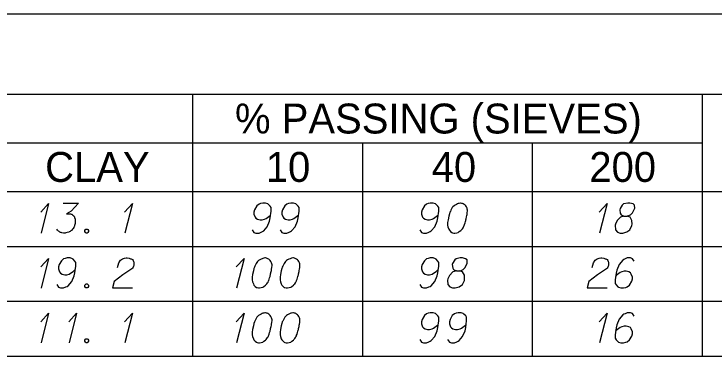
# Model space of a CAD drawing. Extents: x 2074207 to 2076812, y 516372 to 523312.
# Drawn here: x 2076621.5 to 2076733.8, y 520977.8 to 521032.7 of the extents above; entities that cross this region are included whole.
import ezdxf

# ---------------------------------------------------------------- set-up
doc = ezdxf.new("R2010")
doc.units = 0
for name, color, linetype in [('Prop DirtTable_ Soil Test Results - Outline (Major)', 7, 'Continuous'), ('Prop DirtTable_ Soil Test Results - Outline (Minor)', 7, 'Continuous'), ('Prop DirtTable_ Soil Test Results - Tx (Header - Small)', 7, 'Continuous'), ('Prop DirtTable_ Soil Test Results - Tx (Sample Data)', 7, 'Continuous')]:
    doc.layers.add(name, color=color, linetype=linetype)

msp = doc.modelspace()

# ---------------------------------------------------------------- linework, layer by layer
at = {"layer": 'Prop DirtTable_ Soil Test Results - Outline (Major)'}
for p, q in [((2076260.61, 521032.69), (2076811.9, 521032.69)), ((2076260.61, 521004.2), (2076811.9, 521004.2)), ((2076260.61, 521004.2), (2076811.9, 521004.2)), ((2076260.61, 520977.8), (2076811.9, 520977.8))]:
    msp.add_line(p, q, dxfattribs=at)
at = {"layer": 'Prop DirtTable_ Soil Test Results - Outline (Minor)'}
for p, q in [((2076260.61, 521019.8), (2076811.9, 521019.8)), ((2076650.15, 521019.8), (2076650.15, 520995.4)), ((2076731.93, 521019.8), (2076731.93, 520995.4)), ((2076526.07, 521012), (2076731.93, 521012)), ((2076677.41, 521012), (2076677.41, 520995.4)), ((2076704.67, 521012), (2076704.67, 520995.4)), ((2076260.61, 520995.4), (2076811.9, 520995.4)), ((2076260.61, 520995.4), (2076811.9, 520995.4)), ((2076650.15, 520995.4), (2076650.15, 520986.6)), ((2076677.41, 520995.4), (2076677.41, 520986.6)), ((2076704.67, 520995.4), (2076704.67, 520986.6)), ((2076731.93, 520995.4), (2076731.93, 520986.6)), ((2076260.61, 520986.6), (2076811.9, 520986.6)), ((2076260.61, 520986.6), (2076811.9, 520986.6)), ((2076650.15, 520986.6), (2076650.15, 520977.8)), ((2076677.41, 520986.6), (2076677.41, 520977.8)), ((2076704.67, 520986.6), (2076704.67, 520977.8)), ((2076731.93, 520986.6), (2076731.93, 520977.8)), ((2076260.61, 520977.8), (2076811.9, 520977.8))]:
    msp.add_line(p, q, dxfattribs=at)
at = {"layer": 'Prop DirtTable_ Soil Test Results - Tx (Sample Data)'}
for points in [[(2076625.81, 521000.89), (2076627.08, 521002.25), (2076625.88, 520997.49)], [(2076629.4, 521002.33), (2076631.87, 521002.33), (2076630.71, 521001.04), (2076629.93, 521000.63), (2076630.57, 521000.63), (2076630.71, 521000.59), (2076630.78, 521000.55), (2076630.85, 521000.52), (2076630.92, 521000.48), (2076631.06, 521000.36), (2076631.13, 521000.25), (2076631.2, 521000.14), (2076631.24, 521000.02), (2076631.31, 520999.76), (2076631.34, 520999.53), (2076631.34, 520999.42), (2076631.34, 520999.27), (2076631.31, 520999.04), (2076631.27, 520998.89), (2076631.24, 520998.74), (2076631.2, 520998.63), (2076631.17, 520998.55), (2076631.13, 520998.47), (2076631.1, 520998.4), (2076631.03, 520998.29), (2076630.92, 520998.13), (2076630.82, 520998.02), (2076630.75, 520997.95), (2076630.64, 520997.87), (2076630.53, 520997.79), (2076630.39, 520997.72), (2076630.32, 520997.68), (2076630.07, 520997.61), (2076629.86, 520997.57), (2076629.72, 520997.53), (2076629.48, 520997.53), (2076629.19, 520997.57), (2076629.09, 520997.61), (2076628.98, 520997.64), (2076628.88, 520997.68), (2076628.77, 520997.76), (2076628.66, 520997.83), (2076628.49, 520997.98), (2076628.38, 520998.13)], [(2076639.25, 521000.89), (2076640.52, 521002.25), (2076639.32, 520997.49)], [(2076659.74, 520998.06), (2076660.02, 520997.64), (2076660.34, 520997.53), (2076660.84, 520997.53), (2076661.19, 520997.68), (2076661.4, 520997.76), (2076661.58, 520997.87), (2076662.14, 520998.55), (2076662.53, 520999.46), (2076662.63, 520999.95), (2076662.78, 521001.04), (2076662.78, 521001.61), (2076662.63, 521001.84), (2076662.35, 521002.14), (2076662.25, 521002.22), (2076661.89, 521002.33), (2076661.43, 521002.33), (2076661.08, 521002.25), (2076660.84, 521002.18), (2076660.48, 521001.88), (2076660.13, 521001.27), (2076660.02, 521000.89), (2076660.02, 521000.59), (2076660.2, 521000.1), (2076660.34, 520999.91), (2076660.59, 520999.76), (2076661.01, 520999.65), (2076661.33, 520999.65), (2076661.72, 520999.76), (2076661.96, 520999.87), (2076662.39, 521000.18), (2076662.6, 521000.36), (2076662.7, 521000.48)], [(2076664.22, 520998.06), (2076664.5, 520997.64), (2076664.82, 520997.53), (2076665.32, 520997.53), (2076665.67, 520997.68), (2076665.88, 520997.76), (2076666.06, 520997.87), (2076666.62, 520998.55), (2076667.01, 520999.46), (2076667.11, 520999.95), (2076667.26, 521001.04), (2076667.26, 521001.61), (2076667.11, 521001.84), (2076666.83, 521002.14), (2076666.73, 521002.22), (2076666.37, 521002.33), (2076665.91, 521002.33), (2076665.56, 521002.25), (2076665.32, 521002.18), (2076664.96, 521001.88), (2076664.61, 521001.27), (2076664.5, 521000.89), (2076664.5, 521000.59), (2076664.68, 521000.1), (2076664.82, 520999.91), (2076665.07, 520999.76), (2076665.49, 520999.65), (2076665.81, 520999.65), (2076666.2, 520999.76), (2076666.44, 520999.87), (2076666.87, 521000.18), (2076667.08, 521000.36), (2076667.18, 521000.48)], [(2076686.62, 520998.06), (2076686.9, 520997.64), (2076687.22, 520997.53), (2076687.72, 520997.53), (2076688.07, 520997.68), (2076688.28, 520997.76), (2076688.46, 520997.87), (2076689.02, 520998.55), (2076689.41, 520999.46), (2076689.51, 520999.95), (2076689.66, 521001.04), (2076689.66, 521001.61), (2076689.51, 521001.84), (2076689.23, 521002.14), (2076689.13, 521002.22), (2076688.77, 521002.33), (2076688.31, 521002.33), (2076687.96, 521002.25), (2076687.72, 521002.18), (2076687.36, 521001.88), (2076687.01, 521001.27), (2076686.9, 521000.89), (2076686.9, 521000.59), (2076687.08, 521000.1), (2076687.22, 520999.91), (2076687.47, 520999.76), (2076687.89, 520999.65), (2076688.21, 520999.65), (2076688.6, 520999.76), (2076688.84, 520999.87), (2076689.27, 521000.18), (2076689.48, 521000.36), (2076689.58, 521000.48)], [(2076693.22, 521002.33), (2076693.15, 521002.33), (2076692.94, 521002.29), (2076692.79, 521002.25), (2076692.69, 521002.22), (2076692.51, 521002.14), (2076692.3, 521002.03), (2076692.12, 521001.91), (2076691.95, 521001.76), (2076691.84, 521001.61), (2076691.74, 521001.42), (2076691.63, 521001.23), (2076691.53, 521001.01), (2076691.45, 521000.86), (2076691.38, 521000.63), (2076691.28, 521000.25), (2076691.17, 520999.68), (2076691.1, 520999.23), (2076691.1, 520998.82), (2076691.14, 520998.51), (2076691.28, 520998.17), (2076691.38, 520997.98), (2076691.56, 520997.76), (2076691.77, 520997.61), (2076691.88, 520997.57), (2076692.09, 520997.53), (2076692.27, 520997.53), (2076692.55, 520997.57), (2076692.79, 520997.64), (2076692.97, 520997.76), (2076693.22, 520997.95), (2076693.32, 520998.06), (2076693.47, 520998.21), (2076693.57, 520998.36), (2076693.64, 520998.47), (2076693.71, 520998.66), (2076693.75, 520998.74), (2076693.82, 520998.93), (2076693.89, 520999.16), (2076693.96, 520999.38), (2076693.99, 520999.53), (2076694.03, 520999.65), (2076694.06, 520999.8), (2076694.14, 521000.14), (2076694.17, 521000.33), (2076694.21, 521000.52), (2076694.24, 521000.78), (2076694.28, 521001.12), (2076694.28, 521001.23), (2076694.24, 521001.39), (2076694.21, 521001.54), (2076694.1, 521001.76), (2076693.99, 521001.91), (2076693.89, 521002.03), (2076693.75, 521002.14), (2076693.61, 521002.22), (2076693.5, 521002.25), (2076693.39, 521002.29), (2076693.22, 521002.33)], [(2076715.41, 521000.89), (2076716.68, 521002.25), (2076715.48, 520997.49)], [(2076719.39, 521000.25), (2076719.89, 521000.25), (2076720.03, 521000.29), (2076720.45, 521000.48), (2076720.77, 521000.78), (2076721.12, 521001.5), (2076721.09, 521002.03), (2076720.84, 521002.22), (2076720.35, 521002.33), (2076719.99, 521002.33), (2076719.32, 521002.22), (2076719.11, 521002.03), (2076718.76, 521001.46), (2076718.72, 521001.27), (2076718.79, 521000.7), (2076718.93, 521000.48), (2076719.39, 521000.25), (2076718.83, 521000.1), (2076718.3, 520999.53), (2076718.02, 520998.97), (2076717.98, 520998.78), (2076718.02, 520998.06), (2076718.33, 520997.68), (2076718.76, 520997.53), (2076719.18, 520997.53), (2076719.85, 520997.72), (2076720.35, 520998.06), (2076720.66, 520998.74), (2076720.7, 520998.97), (2076720.66, 520999.57), (2076720.38, 521000.1), (2076719.89, 521000.25)], [(2076633.07, 520998.17), (2076633.25, 520998.17), (2076633.36, 520998.1), (2076633.46, 520997.95), (2076633.46, 520997.76), (2076633.36, 520997.61), (2076633.25, 520997.53), (2076633.07, 520997.53), (2076632.97, 520997.61), (2076632.86, 520997.76), (2076632.86, 520997.95), (2076632.97, 520998.1), (2076633.07, 520998.17)], [(2076625.81, 520992.09), (2076627.08, 520993.45), (2076625.88, 520988.69)], [(2076628.38, 520989.26), (2076628.66, 520988.84), (2076628.98, 520988.73), (2076629.48, 520988.73), (2076629.83, 520988.88), (2076630.04, 520988.96), (2076630.22, 520989.07), (2076630.78, 520989.75), (2076631.17, 520990.66), (2076631.27, 520991.15), (2076631.42, 520992.24), (2076631.42, 520992.81), (2076631.27, 520993.04), (2076630.99, 520993.34), (2076630.89, 520993.42), (2076630.53, 520993.53), (2076630.07, 520993.53), (2076629.72, 520993.45), (2076629.48, 520993.38), (2076629.12, 520993.08), (2076628.77, 520992.47), (2076628.66, 520992.09), (2076628.66, 520991.79), (2076628.84, 520991.3), (2076628.98, 520991.11), (2076629.23, 520990.96), (2076629.65, 520990.85), (2076629.97, 520990.85), (2076630.36, 520990.96), (2076630.6, 520991.07), (2076631.03, 520991.38), (2076631.24, 520991.56), (2076631.34, 520991.68)], [(2076638.15, 520992.02), (2076638.33, 520992.74), (2076638.61, 520993.19), (2076638.93, 520993.38), (2076639.25, 520993.49), (2076639.49, 520993.53), (2076639.67, 520993.53), (2076639.99, 520993.49), (2076640.2, 520993.42), (2076640.3, 520993.38), (2076640.52, 520993.27), (2076640.62, 520993.11), (2076640.69, 520992.96), (2076640.73, 520992.85), (2076640.76, 520992.7), (2076640.76, 520992.51), (2076640.73, 520992.32), (2076640.69, 520992.21), (2076640.62, 520992.06), (2076640.52, 520991.9), (2076640.41, 520991.79), (2076638.96, 520990.85), (2076637.59, 520989.75), (2076637.34, 520988.73), (2076640.55, 520988.73)], [(2076657.17, 520992.09), (2076658.44, 520993.45), (2076657.24, 520988.69)], [(2076661.86, 520993.53), (2076661.79, 520993.53), (2076661.58, 520993.49), (2076661.43, 520993.45), (2076661.33, 520993.42), (2076661.15, 520993.34), (2076660.94, 520993.23), (2076660.76, 520993.11), (2076660.59, 520992.96), (2076660.48, 520992.81), (2076660.38, 520992.62), (2076660.27, 520992.43), (2076660.17, 520992.21), (2076660.09, 520992.06), (2076660.02, 520991.83), (2076659.92, 520991.45), (2076659.81, 520990.88), (2076659.74, 520990.43), (2076659.74, 520990.02), (2076659.78, 520989.71), (2076659.92, 520989.37), (2076660.02, 520989.18), (2076660.2, 520988.96), (2076660.41, 520988.81), (2076660.52, 520988.77), (2076660.73, 520988.73), (2076660.91, 520988.73), (2076661.19, 520988.77), (2076661.43, 520988.84), (2076661.61, 520988.96), (2076661.86, 520989.15), (2076661.96, 520989.26), (2076662.11, 520989.41), (2076662.21, 520989.56), (2076662.28, 520989.67), (2076662.35, 520989.86), (2076662.39, 520989.94), (2076662.46, 520990.13), (2076662.53, 520990.36), (2076662.6, 520990.58), (2076662.63, 520990.73), (2076662.67, 520990.85), (2076662.7, 520991), (2076662.78, 520991.34), (2076662.81, 520991.53), (2076662.85, 520991.72), (2076662.88, 520991.98), (2076662.92, 520992.32), (2076662.92, 520992.43), (2076662.88, 520992.59), (2076662.85, 520992.74), (2076662.74, 520992.96), (2076662.63, 520993.11), (2076662.53, 520993.23), (2076662.39, 520993.34), (2076662.25, 520993.42), (2076662.14, 520993.45), (2076662.03, 520993.49), (2076661.86, 520993.53)], [(2076666.34, 520993.53), (2076666.27, 520993.53), (2076666.06, 520993.49), (2076665.91, 520993.45), (2076665.81, 520993.42), (2076665.63, 520993.34), (2076665.42, 520993.23), (2076665.24, 520993.11), (2076665.07, 520992.96), (2076664.96, 520992.81), (2076664.86, 520992.62), (2076664.75, 520992.43), (2076664.65, 520992.21), (2076664.57, 520992.06), (2076664.5, 520991.83), (2076664.4, 520991.45), (2076664.29, 520990.88), (2076664.22, 520990.43), (2076664.22, 520990.02), (2076664.26, 520989.71), (2076664.4, 520989.37), (2076664.5, 520989.18), (2076664.68, 520988.96), (2076664.89, 520988.81), (2076665, 520988.77), (2076665.21, 520988.73), (2076665.39, 520988.73), (2076665.67, 520988.77), (2076665.91, 520988.84), (2076666.09, 520988.96), (2076666.34, 520989.15), (2076666.44, 520989.26), (2076666.59, 520989.41), (2076666.69, 520989.56), (2076666.76, 520989.67), (2076666.83, 520989.86), (2076666.87, 520989.94), (2076666.94, 520990.13), (2076667.01, 520990.36), (2076667.08, 520990.58), (2076667.11, 520990.73), (2076667.15, 520990.85), (2076667.18, 520991), (2076667.26, 520991.34), (2076667.29, 520991.53), (2076667.33, 520991.72), (2076667.36, 520991.98), (2076667.4, 520992.32), (2076667.4, 520992.43), (2076667.36, 520992.59), (2076667.33, 520992.74), (2076667.22, 520992.96), (2076667.11, 520993.11), (2076667.01, 520993.23), (2076666.87, 520993.34), (2076666.73, 520993.42), (2076666.62, 520993.45), (2076666.51, 520993.49), (2076666.34, 520993.53)], [(2076686.62, 520989.26), (2076686.9, 520988.84), (2076687.22, 520988.73), (2076687.72, 520988.73), (2076688.07, 520988.88), (2076688.28, 520988.96), (2076688.46, 520989.07), (2076689.02, 520989.75), (2076689.41, 520990.66), (2076689.51, 520991.15), (2076689.66, 520992.24), (2076689.66, 520992.81), (2076689.51, 520993.04), (2076689.23, 520993.34), (2076689.13, 520993.42), (2076688.77, 520993.53), (2076688.31, 520993.53), (2076687.96, 520993.45), (2076687.72, 520993.38), (2076687.36, 520993.08), (2076687.01, 520992.47), (2076686.9, 520992.09), (2076686.9, 520991.79), (2076687.08, 520991.3), (2076687.22, 520991.11), (2076687.47, 520990.96), (2076687.89, 520990.85), (2076688.21, 520990.85), (2076688.6, 520990.96), (2076688.84, 520991.07), (2076689.27, 520991.38), (2076689.48, 520991.56), (2076689.58, 520991.68)], [(2076692.51, 520991.45), (2076693.01, 520991.45), (2076693.15, 520991.49), (2076693.57, 520991.68), (2076693.89, 520991.98), (2076694.24, 520992.7), (2076694.21, 520993.23), (2076693.96, 520993.42), (2076693.47, 520993.53), (2076693.11, 520993.53), (2076692.44, 520993.42), (2076692.23, 520993.23), (2076691.88, 520992.66), (2076691.84, 520992.47), (2076691.91, 520991.9), (2076692.05, 520991.68), (2076692.51, 520991.45), (2076691.95, 520991.3), (2076691.42, 520990.73), (2076691.14, 520990.17), (2076691.1, 520989.98), (2076691.14, 520989.26), (2076691.45, 520988.88), (2076691.88, 520988.73), (2076692.3, 520988.73), (2076692.97, 520988.92), (2076693.47, 520989.26), (2076693.78, 520989.94), (2076693.82, 520990.17), (2076693.78, 520990.77), (2076693.5, 520991.3), (2076693.01, 520991.45)], [(2076714.31, 520992.02), (2076714.49, 520992.74), (2076714.77, 520993.19), (2076715.09, 520993.38), (2076715.41, 520993.49), (2076715.65, 520993.53), (2076715.83, 520993.53), (2076716.15, 520993.49), (2076716.36, 520993.42), (2076716.46, 520993.38), (2076716.68, 520993.27), (2076716.78, 520993.11), (2076716.85, 520992.96), (2076716.89, 520992.85), (2076716.92, 520992.7), (2076716.92, 520992.51), (2076716.89, 520992.32), (2076716.85, 520992.21), (2076716.78, 520992.06), (2076716.68, 520991.9), (2076716.57, 520991.79), (2076715.12, 520990.85), (2076713.75, 520989.75), (2076713.5, 520988.73), (2076716.71, 520988.73)], [(2076721.02, 520993), (2076720.73, 520993.42), (2076720.42, 520993.53), (2076719.92, 520993.53), (2076719.57, 520993.38), (2076719.36, 520993.3), (2076719.18, 520993.19), (2076718.62, 520992.51), (2076718.23, 520991.6), (2076718.12, 520991.11), (2076717.98, 520990.02), (2076717.98, 520989.45), (2076718.12, 520989.22), (2076718.41, 520988.92), (2076718.51, 520988.84), (2076718.86, 520988.73), (2076719.32, 520988.73), (2076719.67, 520988.81), (2076719.92, 520988.88), (2076720.27, 520989.18), (2076720.63, 520989.79), (2076720.73, 520990.17), (2076720.73, 520990.47), (2076720.56, 520990.96), (2076720.42, 520991.15), (2076720.17, 520991.3), (2076719.75, 520991.41), (2076719.43, 520991.41), (2076719.04, 520991.3), (2076718.79, 520991.19), (2076718.37, 520990.88), (2076718.16, 520990.7), (2076718.05, 520990.58)], [(2076633.07, 520989.37), (2076633.25, 520989.37), (2076633.36, 520989.3), (2076633.46, 520989.15), (2076633.46, 520988.96), (2076633.36, 520988.81), (2076633.25, 520988.73), (2076633.07, 520988.73), (2076632.97, 520988.81), (2076632.86, 520988.96), (2076632.86, 520989.15), (2076632.97, 520989.3), (2076633.07, 520989.37)], [(2076625.81, 520983.29), (2076627.08, 520984.65), (2076625.88, 520979.89)], [(2076630.29, 520983.29), (2076631.56, 520984.65), (2076630.36, 520979.89)], [(2076639.25, 520983.29), (2076640.52, 520984.65), (2076639.32, 520979.89)], [(2076657.17, 520983.29), (2076658.44, 520984.65), (2076657.24, 520979.89)], [(2076661.86, 520984.73), (2076661.79, 520984.73), (2076661.58, 520984.69), (2076661.43, 520984.65), (2076661.33, 520984.62), (2076661.15, 520984.54), (2076660.94, 520984.43), (2076660.76, 520984.31), (2076660.59, 520984.16), (2076660.48, 520984.01), (2076660.38, 520983.82), (2076660.27, 520983.63), (2076660.17, 520983.41), (2076660.09, 520983.26), (2076660.02, 520983.03), (2076659.92, 520982.65), (2076659.81, 520982.08), (2076659.74, 520981.63), (2076659.74, 520981.22), (2076659.78, 520980.91), (2076659.92, 520980.57), (2076660.02, 520980.38), (2076660.2, 520980.16), (2076660.41, 520980.01), (2076660.52, 520979.97), (2076660.73, 520979.93), (2076660.91, 520979.93), (2076661.19, 520979.97), (2076661.43, 520980.04), (2076661.61, 520980.16), (2076661.86, 520980.35), (2076661.96, 520980.46), (2076662.11, 520980.61), (2076662.21, 520980.76), (2076662.28, 520980.87), (2076662.35, 520981.06), (2076662.39, 520981.14), (2076662.46, 520981.33), (2076662.53, 520981.56), (2076662.6, 520981.78), (2076662.63, 520981.93), (2076662.67, 520982.05), (2076662.7, 520982.2), (2076662.78, 520982.54), (2076662.81, 520982.73), (2076662.85, 520982.92), (2076662.88, 520983.18), (2076662.92, 520983.52), (2076662.92, 520983.63), (2076662.88, 520983.79), (2076662.85, 520983.94), (2076662.74, 520984.16), (2076662.63, 520984.31), (2076662.53, 520984.43), (2076662.39, 520984.54), (2076662.25, 520984.62), (2076662.14, 520984.65), (2076662.03, 520984.69), (2076661.86, 520984.73)], [(2076666.34, 520984.73), (2076666.27, 520984.73), (2076666.06, 520984.69), (2076665.91, 520984.65), (2076665.81, 520984.62), (2076665.63, 520984.54), (2076665.42, 520984.43), (2076665.24, 520984.31), (2076665.07, 520984.16), (2076664.96, 520984.01), (2076664.86, 520983.82), (2076664.75, 520983.63), (2076664.65, 520983.41), (2076664.57, 520983.26), (2076664.5, 520983.03), (2076664.4, 520982.65), (2076664.29, 520982.08), (2076664.22, 520981.63), (2076664.22, 520981.22), (2076664.26, 520980.91), (2076664.4, 520980.57), (2076664.5, 520980.38), (2076664.68, 520980.16), (2076664.89, 520980.01), (2076665, 520979.97), (2076665.21, 520979.93), (2076665.39, 520979.93), (2076665.67, 520979.97), (2076665.91, 520980.04), (2076666.09, 520980.16), (2076666.34, 520980.35), (2076666.44, 520980.46), (2076666.59, 520980.61), (2076666.69, 520980.76), (2076666.76, 520980.87), (2076666.83, 520981.06), (2076666.87, 520981.14), (2076666.94, 520981.33), (2076667.01, 520981.56), (2076667.08, 520981.78), (2076667.11, 520981.93), (2076667.15, 520982.05), (2076667.18, 520982.2), (2076667.26, 520982.54), (2076667.29, 520982.73), (2076667.33, 520982.92), (2076667.36, 520983.18), (2076667.4, 520983.52), (2076667.4, 520983.63), (2076667.36, 520983.79), (2076667.33, 520983.94), (2076667.22, 520984.16), (2076667.11, 520984.31), (2076667.01, 520984.43), (2076666.87, 520984.54), (2076666.73, 520984.62), (2076666.62, 520984.65), (2076666.51, 520984.69), (2076666.34, 520984.73)], [(2076686.62, 520980.46), (2076686.9, 520980.04), (2076687.22, 520979.93), (2076687.72, 520979.93), (2076688.07, 520980.08), (2076688.28, 520980.16), (2076688.46, 520980.27), (2076689.02, 520980.95), (2076689.41, 520981.86), (2076689.51, 520982.35), (2076689.66, 520983.44), (2076689.66, 520984.01), (2076689.51, 520984.24), (2076689.23, 520984.54), (2076689.13, 520984.62), (2076688.77, 520984.73), (2076688.31, 520984.73), (2076687.96, 520984.65), (2076687.72, 520984.58), (2076687.36, 520984.28), (2076687.01, 520983.67), (2076686.9, 520983.29), (2076686.9, 520982.99), (2076687.08, 520982.5), (2076687.22, 520982.31), (2076687.47, 520982.16), (2076687.89, 520982.05), (2076688.21, 520982.05), (2076688.6, 520982.16), (2076688.84, 520982.27), (2076689.27, 520982.58), (2076689.48, 520982.76), (2076689.58, 520982.88)], [(2076691.1, 520980.46), (2076691.38, 520980.04), (2076691.7, 520979.93), (2076692.2, 520979.93), (2076692.55, 520980.08), (2076692.76, 520980.16), (2076692.94, 520980.27), (2076693.5, 520980.95), (2076693.89, 520981.86), (2076693.99, 520982.35), (2076694.14, 520983.44), (2076694.14, 520984.01), (2076693.99, 520984.24), (2076693.71, 520984.54), (2076693.61, 520984.62), (2076693.25, 520984.73), (2076692.79, 520984.73), (2076692.44, 520984.65), (2076692.2, 520984.58), (2076691.84, 520984.28), (2076691.49, 520983.67), (2076691.38, 520983.29), (2076691.38, 520982.99), (2076691.56, 520982.5), (2076691.7, 520982.31), (2076691.95, 520982.16), (2076692.37, 520982.05), (2076692.69, 520982.05), (2076693.08, 520982.16), (2076693.32, 520982.27), (2076693.75, 520982.58), (2076693.96, 520982.76), (2076694.06, 520982.88)], [(2076715.41, 520983.29), (2076716.68, 520984.65), (2076715.48, 520979.89)], [(2076721.02, 520984.2), (2076720.73, 520984.62), (2076720.42, 520984.73), (2076719.92, 520984.73), (2076719.57, 520984.58), (2076719.36, 520984.5), (2076719.18, 520984.39), (2076718.62, 520983.71), (2076718.23, 520982.8), (2076718.12, 520982.31), (2076717.98, 520981.22), (2076717.98, 520980.65), (2076718.12, 520980.42), (2076718.41, 520980.12), (2076718.51, 520980.04), (2076718.86, 520979.93), (2076719.32, 520979.93), (2076719.67, 520980.01), (2076719.92, 520980.08), (2076720.27, 520980.38), (2076720.63, 520980.99), (2076720.73, 520981.37), (2076720.73, 520981.67), (2076720.56, 520982.16), (2076720.42, 520982.35), (2076720.17, 520982.5), (2076719.75, 520982.61), (2076719.43, 520982.61), (2076719.04, 520982.5), (2076718.79, 520982.39), (2076718.37, 520982.08), (2076718.16, 520981.9), (2076718.05, 520981.78)], [(2076633.07, 520980.57), (2076633.25, 520980.57), (2076633.36, 520980.5), (2076633.46, 520980.35), (2076633.46, 520980.16), (2076633.36, 520980.01), (2076633.25, 520979.93), (2076633.07, 520979.93), (2076632.97, 520980.01), (2076632.86, 520980.16), (2076632.86, 520980.35), (2076632.97, 520980.5), (2076633.07, 520980.57)]]:
    msp.add_lwpolyline(points, dxfattribs=at)

# ---------------------------------------------------------------- texts
at = {"layer": 'Prop DirtTable_ Soil Test Results - Tx (Header - Small)'}
for s, p in [('% PASSING (SIEVES)', (2076656.98, 521013.51)), ('CLAY', (2076626.51, 521005.74)), ('10', (2076661.92, 521005.74)), ('40', (2076688.53, 521005.74)), ('200', (2076713.83, 521005.74))]:
    msp.add_text(s, height=4.8, dxfattribs=at).set_placement(p)

doc.saveas('drawing.dxf')
